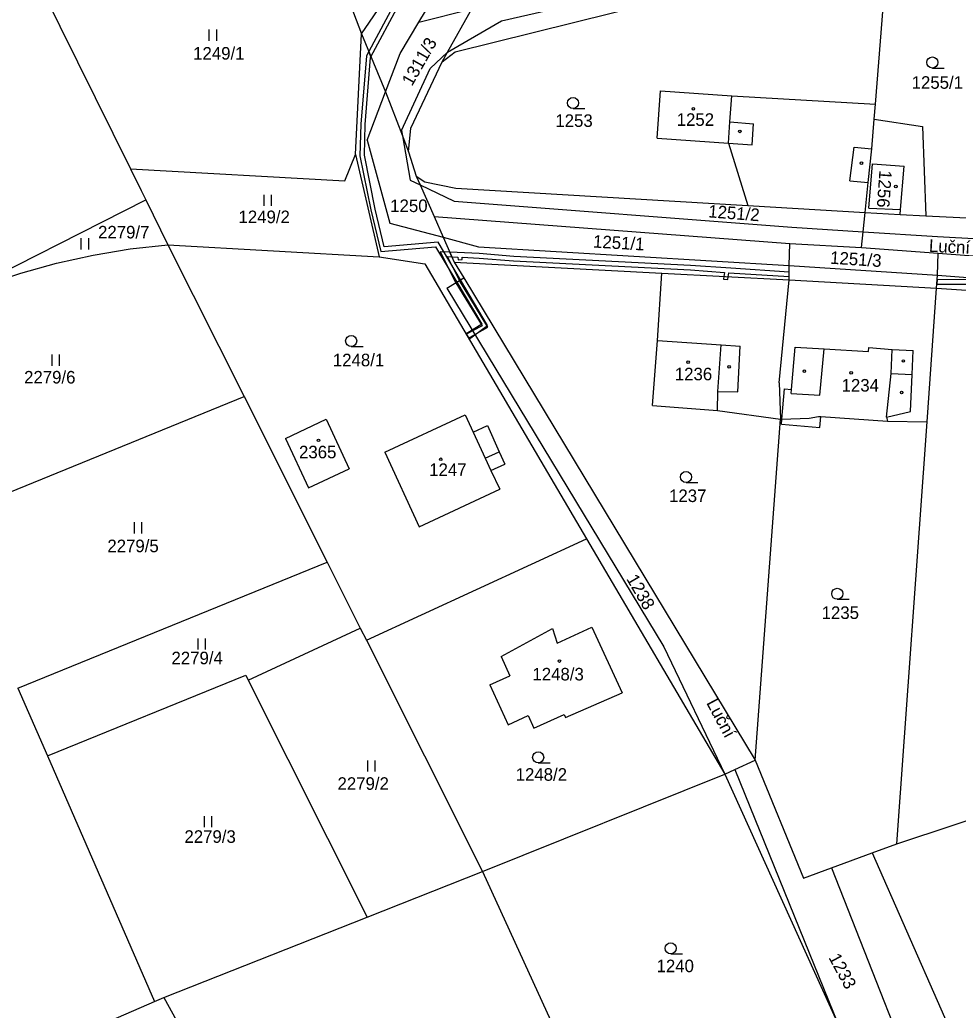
# Model space of a CAD drawing. Extents: x -785744 to -782822, y -1067550 to -1063910.
# Drawn here: x -784102.3 to -783975.3, y -1065694.7 to -1065560.7 of the extents above; entities that cross this region are included whole.
import ezdxf

# ---------------------------------------------------------------- set-up
doc = ezdxf.new("R2010")
doc.units = 0
for name, color, linetype in [('Hranice parcel', 7, 'Continuous'), ('Parcelní čísla', 7, 'Continuous'), ('Pop_ČP_popisy', 7, 'Continuous'), ('Vnitřní kresba', 7, 'Continuous'), ('Věcná břemena k části', 7, 'Continuous'), ('Značky budov', 7, 'Continuous'), ('Značky kultur', 7, 'Continuous')]:
    doc.layers.add(name, color=color, linetype=linetype)

msp = doc.modelspace()

# ---------------------------------------------------------------- linework, layer by layer
at = {"layer": 'Hranice parcel'}
for points in [[(-784056.03, -1065562.56), (-784035.12, -1065531.94)], [(-784048.26, -1065560.99), (-784032.92, -1065535.61)], [(-784063.54, -1065542.82), (-784056.03, -1065562.56)], [(-784043.34, -1065564.97), (-783984.76, -1065550.42)], [(-783986.48, -1065572.06), (-783984.76, -1065550.42)], [(-784101.65, -1065551.8), (-784087.32, -1065580.81)], [(-784048.26, -1065560.99), (-784041.12, -1065559.18)], [(-784044.41, -1065565.04), (-784041.12, -1065559.18)], [(-784050.82, -1065565.22), (-784048.26, -1065560.99)], [(-784056.85, -1065578.9), (-784056.03, -1065562.56)], [(-784056.03, -1065562.56), (-784052.79, -1065570.4)], [(-784045.12, -1065566.36), (-784043.34, -1065564.97)], [(-784045.12, -1065566.36), (-784044.41, -1065565.04)], [(-784052.79, -1065570.4), (-784050.82, -1065565.22)], [(-784049.37, -1065575.34), (-784045.12, -1065566.36)], [(-784052.79, -1065570.4), (-784050.5, -1065576.37)], [(-784016.04, -1065576.66), (-784015.57, -1065570.26)], [(-784015.57, -1065570.26), (-784005.92, -1065570.96)], [(-784005.92, -1065570.96), (-783986.48, -1065572.06)], [(-783986.65, -1065574.12), (-783986.48, -1065572.06)], [(-783986.97, -1065578.13), (-783986.65, -1065574.12)], [(-783986.65, -1065574.12), (-783980.12, -1065575.09)], [(-784049.67, -1065578.53), (-784049.37, -1065575.34)], [(-783980.12, -1065575.09), (-783979.67, -1065587.19)], [(-784050.5, -1065576.37), (-784049.67, -1065578.53)], [(-784016.04, -1065576.66), (-784006.37, -1065577.36)], [(-784049.67, -1065578.53), (-784048.63, -1065581.82)], [(-784006.37, -1065577.36), (-784003.75, -1065585.8)], [(-783987.45, -1065582.7), (-783986.97, -1065578.13)], [(-784058.28, -1065582.44), (-784056.85, -1065578.9)], [(-784056.85, -1065578.9), (-784053.66, -1065592.72)], [(-784087.32, -1065580.81), (-784058.28, -1065582.44)], [(-784087.32, -1065580.81), (-784085.86, -1065583.75)], [(-784048.63, -1065581.82), (-784047.45, -1065582.6)], [(-784048.63, -1065581.82), (-784048.11, -1065583)], [(-784085.86, -1065583.75), (-784085.24, -1065585.02)], [(-784048.11, -1065583), (-784046.22, -1065587.29)], [(-784047.45, -1065582.6), (-784043.25, -1065583.46)], [(-784043.25, -1065583.46), (-784003.75, -1065585.8)], [(-783987.89, -1065586.75), (-783987.45, -1065582.7)], [(-784111.58, -1065598.37), (-784085.24, -1065585.02)], [(-784085.24, -1065585.02), (-784082.23, -1065591.11)], [(-784003.75, -1065585.8), (-783987.89, -1065586.75)], [(-784046.22, -1065587.29), (-784044.98, -1065590.1)], [(-784046.22, -1065587.29), (-783998.08, -1065590.94)], [(-783988.15, -1065589.34), (-783987.89, -1065586.75)], [(-783987.89, -1065586.75), (-783983.13, -1065587)], [(-783983.13, -1065587), (-783979.67, -1065587.19)], [(-783979.67, -1065587.19), (-783956.63, -1065588.32)], [(-784044.98, -1065590.1), (-784043.49, -1065593.46)], [(-783988.36, -1065591.47), (-783988.15, -1065589.34)], [(-784092.36, -1065592.51), (-784087.33, -1065591.68)], [(-784087.33, -1065591.68), (-784082.23, -1065591.11)], [(-784082.23, -1065591.11), (-784053.66, -1065592.72)], [(-784082.23, -1065591.11), (-784071.93, -1065611.65)], [(-783998.17, -1065593.9), (-783998.08, -1065590.94)], [(-783998.08, -1065590.94), (-783988.36, -1065591.47)], [(-783988.36, -1065591.47), (-783977.99, -1065592.26)], [(-784097.33, -1065593.6), (-784092.36, -1065592.51)], [(-784053.66, -1065592.72), (-784047.45, -1065593.68)], [(-783978.1, -1065595.22), (-783977.99, -1065592.26)], [(-783977.99, -1065592.26), (-783954.83, -1065593.99)], [(-784102.16, -1065594.94), (-784097.33, -1065593.6)], [(-784047.45, -1065593.68), (-784025.58, -1065630.9)], [(-784043.49, -1065593.46), (-784015.4, -1065594.95)], [(-784043.49, -1065593.46), (-784042.19, -1065595.59)], [(-783998.17, -1065595.87), (-783998.17, -1065593.9)], [(-784106.91, -1065596.52), (-784102.16, -1065594.94)], [(-784044.5, -1065596.99), (-784042.19, -1065595.59)], [(-784042.19, -1065595.59), (-784002.76, -1065660.9)], [(-784015.98, -1065604.07), (-784015.4, -1065594.95)], [(-784015.4, -1065594.95), (-783998.17, -1065595.87)], [(-783999.5, -1065609.8), (-783998.17, -1065595.87)], [(-783998.17, -1065595.87), (-783978.21, -1065596.99)], [(-783978.21, -1065596.99), (-783978.1, -1065595.22)], [(-784044.5, -1065596.99), (-784015.1, -1065645.56)], [(-783979.5, -1065615.08), (-783978.21, -1065596.99)], [(-783978.21, -1065596.99), (-783955.18, -1065598.53)], [(-784016.64, -1065612.87), (-784015.98, -1065604.07)], [(-783999.5, -1065609.8), (-783999.31, -1065614.72)], [(-784112.52, -1065628.23), (-784071.93, -1065611.65)], [(-784071.93, -1065611.65), (-784060.69, -1065634.07)], [(-784016.64, -1065612.87), (-784007.84, -1065613.55)], [(-784066.34, -1065617.33), (-784060.83, -1065614.73)], [(-784060.83, -1065614.73), (-784057.7, -1065621.44)], [(-784052.87, -1065619.19), (-784042.01, -1065614.14)], [(-784042.01, -1065614.14), (-784040.93, -1065616.47)], [(-784007.84, -1065613.55), (-783999.31, -1065614.72)], [(-784002.76, -1065660.9), (-783999.31, -1065614.72)], [(-783999.31, -1065614.72), (-783999.13, -1065614.71)], [(-783999.19, -1065615.4), (-783999.13, -1065614.71)], [(-783994, -1065615.84), (-783993.88, -1065614.37)], [(-783993.88, -1065614.37), (-783984.86, -1065615.01)], [(-784040.93, -1065616.47), (-784039, -1065615.59)], [(-784039, -1065615.59), (-784037.39, -1065619.14)], [(-783999.19, -1065615.4), (-783994, -1065615.84)], [(-783984.86, -1065615.01), (-783979.5, -1065615.08)], [(-783983.6, -1065672.19), (-783979.5, -1065615.08)], [(-784066.34, -1065617.33), (-784063.23, -1065624.02)], [(-784052.87, -1065619.19), (-784048.24, -1065629.28)], [(-784037.39, -1065619.14), (-784036.63, -1065620.83)], [(-784063.23, -1065624.02), (-784057.7, -1065621.44)], [(-784038.51, -1065621.67), (-784036.63, -1065620.83)], [(-784038.51, -1065621.67), (-784037.33, -1065624.21)], [(-784048.24, -1065629.28), (-784037.33, -1065624.21)], [(-784055.38, -1065644.66), (-784025.58, -1065630.9)], [(-784025.58, -1065630.9), (-784006.86, -1065662.76)], [(-784102.53, -1065651.15), (-784060.69, -1065634.07)], [(-784060.69, -1065634.07), (-784056.2, -1065643.03)], [(-784029.54, -1065645.03), (-784024.86, -1065642.88)], [(-784024.86, -1065642.88), (-784020.77, -1065651.75)], [(-784071.37, -1065650.05), (-784056.2, -1065643.03)], [(-784056.2, -1065643.03), (-784055.38, -1065644.66)], [(-784037.15, -1065646.87), (-784030.17, -1065643.05)], [(-784030.17, -1065643.05), (-784029.54, -1065645.03)], [(-784055.38, -1065644.66), (-784039.68, -1065675.98)], [(-784015.1, -1065645.56), (-784006.86, -1065662.76)], [(-784037.15, -1065646.87), (-784035.96, -1065649.45)], [(-784098.54, -1065660.32), (-784071.71, -1065649.37)], [(-784071.71, -1065649.37), (-784071.37, -1065650.05)], [(-784038.65, -1065650.69), (-784035.96, -1065649.45)], [(-784071.37, -1065650.05), (-784055.28, -1065682.15)], [(-784038.65, -1065650.69), (-784036.17, -1065656.08)], [(-784102.53, -1065651.15), (-784098.54, -1065660.32)], [(-784028.43, -1065655.09), (-784020.77, -1065651.75)], [(-784036.17, -1065656.08), (-784033.48, -1065654.84)], [(-784033.48, -1065654.84), (-784032.69, -1065656.56)], [(-784032.69, -1065656.56), (-784028.61, -1065654.69)], [(-784028.61, -1065654.69), (-784028.43, -1065655.09)], [(-784098.54, -1065660.32), (-784084.06, -1065693.58)], [(-784005.49, -1065662.14), (-784002.76, -1065660.9)], [(-784002.76, -1065660.9), (-783996.22, -1065676.88)], [(-784039.68, -1065675.98), (-784006.86, -1065662.76)], [(-784006.86, -1065662.76), (-784005.49, -1065662.14)], [(-784005.49, -1065662.14), (-783991.48, -1065696.76)], [(-783983.6, -1065672.19), (-783960.42, -1065664.52)], [(-783986.93, -1065673.43), (-783983.6, -1065672.19)], [(-783992.41, -1065675.46), (-783986.93, -1065673.43)], [(-783986.93, -1065673.43), (-783973, -1065705.09)], [(-784055.28, -1065682.15), (-784039.68, -1065675.98)], [(-784039.68, -1065675.98), (-784018.02, -1065723.31)], [(-783996.22, -1065676.88), (-783992.41, -1065675.46)], [(-783992.41, -1065675.46), (-783977.59, -1065713.2)], [(-784082.77, -1065693.02), (-784055.28, -1065682.15)], [(-784113.35, -1065706.27), (-784084.06, -1065693.58)], [(-784084.06, -1065693.58), (-784082.77, -1065693.02)], [(-784082.77, -1065693.02), (-784056.65, -1065740.47)]]:
    msp.add_lwpolyline(points, dxfattribs=at)
at = {"layer": 'Vnitřní kresba'}
for points in [[(-784037.07, -1065560.77), (-783984.63, -1065548.8)], [(-784044.41, -1065565.04), (-784037.07, -1065560.77)], [(-784046.76, -1065567.24), (-784044.41, -1065565.04)], [(-784050.63, -1065575.63), (-784046.76, -1065567.24)], [(-784055.29, -1065576.96), (-784052.79, -1065570.4)], [(-784006.17, -1065574.48), (-784005.92, -1065570.96)], [(-784006.37, -1065577.36), (-784006.17, -1065574.48)], [(-784006.17, -1065574.48), (-784002.96, -1065574.72)], [(-784050.63, -1065575.63), (-784050.5, -1065576.37)], [(-784003.17, -1065577.6), (-784002.96, -1065574.72)], [(-784055.29, -1065576.96), (-784052.19, -1065588.18)], [(-784050.5, -1065576.37), (-784049.44, -1065582.37)], [(-784006.37, -1065577.36), (-784003.17, -1065577.6)], [(-783989.93, -1065582.43), (-783989.35, -1065577.91)], [(-783989.35, -1065577.91), (-783986.97, -1065578.13)], [(-783987.36, -1065586.16), (-783986.87, -1065580.13)], [(-783986.87, -1065580.13), (-783982.59, -1065580.48)], [(-783983.07, -1065586.33), (-783982.59, -1065580.48)], [(-784049.44, -1065582.37), (-784048.11, -1065583)], [(-783989.93, -1065582.43), (-783987.45, -1065582.7)], [(-784048.11, -1065583), (-784043.5, -1065585.19)], [(-784043.5, -1065585.19), (-783997.78, -1065588.72)], [(-783987.36, -1065586.16), (-783983.07, -1065586.33)], [(-783983.13, -1065587), (-783983.07, -1065586.33)], [(-784052.19, -1065588.18), (-784044.98, -1065590.1)], [(-783997.78, -1065588.72), (-783988.15, -1065589.34)], [(-784044.98, -1065590.1), (-784040.18, -1065591.37)], [(-783988.15, -1065589.34), (-783978.07, -1065589.99)], [(-783978.07, -1065589.99), (-783954.37, -1065591.32)], [(-784040.18, -1065591.37), (-783998.17, -1065593.9)], [(-783998.17, -1065593.9), (-783978.1, -1065595.22)], [(-783978.1, -1065595.22), (-783955.25, -1065597)], [(-784015.98, -1065604.07), (-784007.34, -1065604.64)], [(-784007.82, -1065610.98), (-784007.34, -1065604.64)], [(-784007.34, -1065604.64), (-784004.79, -1065604.82)], [(-784005.12, -1065611), (-784004.79, -1065604.82)], [(-783997.83, -1065610.7), (-783997.34, -1065604.95)], [(-783997.34, -1065604.95), (-783993.41, -1065605.19)], [(-783994, -1065611.47), (-783993.41, -1065605.19)], [(-783993.41, -1065605.19), (-783987.41, -1065605.58)], [(-783987.41, -1065605.58), (-783987.38, -1065605.02)], [(-783987.38, -1065605.02), (-783984.2, -1065605.27)], [(-783984.35, -1065608.55), (-783984.2, -1065605.27)], [(-783984.2, -1065605.27), (-783981.36, -1065605.41)], [(-783981.51, -1065608.69), (-783981.36, -1065605.41)], [(-783984.99, -1065614.44), (-783984.35, -1065608.55)], [(-783984.35, -1065608.55), (-783981.51, -1065608.69)], [(-783981.74, -1065613.66), (-783981.51, -1065608.69)], [(-783999.13, -1065614.71), (-783998.78, -1065610.62)], [(-783998.78, -1065610.62), (-783997.83, -1065610.7)], [(-783997.87, -1065611.23), (-783997.83, -1065610.7)], [(-784007.84, -1065613.55), (-784007.82, -1065610.98)], [(-784007.82, -1065610.98), (-784005.12, -1065611)], [(-783997.87, -1065611.23), (-783994, -1065611.47)], [(-783999.13, -1065614.71), (-783995.46, -1065614.57)], [(-783995.46, -1065614.57), (-783994.19, -1065614.35)], [(-783994.19, -1065614.35), (-783993.88, -1065614.37)], [(-783984.99, -1065614.44), (-783981.74, -1065613.66)], [(-783984.99, -1065614.44), (-783984.86, -1065615.01)], [(-784040.93, -1065616.47), (-784039.29, -1065620)], [(-784039.29, -1065620), (-784037.39, -1065619.14)], [(-784039.29, -1065620), (-784038.51, -1065621.67)], [(-784006.86, -1065662.76), (-783991.48, -1065696.76)]]:
    msp.add_lwpolyline(points, dxfattribs=at)
at = {"layer": 'Věcná břemena k části'}
for points in [[(-784051.44, -1065558.24), (-784055.05, -1065564.93)], [(-784054.75, -1065565.65), (-784050.92, -1065558.54)], [(-784055.05, -1065564.93), (-784055.38, -1065565.55)], [(-784054.75, -1065565.65), (-784055.05, -1065564.93)], [(-784055.05, -1065564.93), (-784054.75, -1065565.65)], [(-784055.38, -1065565.55), (-784056.12, -1065574.77)], [(-784055.52, -1065574.81), (-784054.8, -1065565.74)], [(-784054.8, -1065565.74), (-784054.75, -1065565.65)], [(-784056.12, -1065574.77), (-784056.24, -1065579.05)], [(-784055.64, -1065578.99), (-784055.52, -1065574.81)], [(-784056.24, -1065579.05), (-784054.76, -1065586.4)], [(-784054.18, -1065586.28), (-784055.64, -1065578.99)], [(-784054.76, -1065586.4), (-784053.43, -1065592.01), (-784046, -1065591.38)], [(-784045.68, -1065590.76), (-784052.97, -1065591.37), (-784054.18, -1065586.28)], [(-784046, -1065591.38), (-784043.15, -1065596.17), (-784039.76, -1065601.85)], [(-784042.64, -1065595.86), (-784045.68, -1065590.76)], [(-784045.38, -1065592.07), (-784043.27, -1065596.25)], [(-784044.08, -1065592.13), (-784045.38, -1065592.07)], [(-784044.4, -1065592.71), (-784043.81, -1065592.73)], [(-784042.76, -1065595.93), (-784044.4, -1065592.71)], [(-784040.09, -1065592.3), (-784044.08, -1065592.13)], [(-784044.08, -1065592.13), (-784043.81, -1065592.73)], [(-784043.81, -1065592.73), (-784044.08, -1065592.13)], [(-784043.81, -1065592.73), (-784042.98, -1065592.77)], [(-784042.98, -1065592.77), (-784042.95, -1065593.14)], [(-784042.95, -1065593.14), (-784042.41, -1065593.11)], [(-784042.43, -1065592.79), (-784040.13, -1065592.9)], [(-784042.41, -1065593.11), (-784042.43, -1065592.79)], [(-784040.13, -1065592.9), (-784035.45, -1065593.28)], [(-784035.41, -1065592.68), (-784040.09, -1065592.3)], [(-784035.45, -1065593.28), (-784011.53, -1065594.51)], [(-784011.49, -1065593.91), (-784035.41, -1065592.68)], [(-784011.53, -1065594.51), (-784006.9, -1065594.85)], [(-784006.06, -1065594.29), (-784011.49, -1065593.91)], [(-783998.17, -1065594.82), (-784006.06, -1065594.29)], [(-784038.92, -1065602.26), (-784042.76, -1065595.93)], [(-784038.96, -1065602.03), (-784042.64, -1065595.86)], [(-784006.99, -1065595.4), (-784007.05, -1065595.78)], [(-784007.05, -1065595.78), (-784006.45, -1065595.8)], [(-784006.9, -1065594.85), (-784006.99, -1065595.4)], [(-784006.45, -1065595.8), (-784006.39, -1065595.43)], [(-784006.39, -1065595.43), (-784006.3, -1065594.89)], [(-784006.3, -1065594.89), (-783998.17, -1065595.42)], [(-783998.17, -1065595.42), (-783998.17, -1065594.82)], [(-783978.14, -1065595.83), (-783978.18, -1065596.43)], [(-783973.9, -1065595.86), (-783978.14, -1065595.83)], [(-784043.27, -1065596.25), (-784039.72, -1065602.08)], [(-783978.18, -1065596.43), (-783974.17, -1065596.46)], [(-784041.07, -1065602.66), (-784041.64, -1065603.02)], [(-784039.76, -1065601.85), (-784041.07, -1065602.66)], [(-784039.72, -1065602.08), (-784041, -1065602.77)], [(-784040.7, -1065603.27), (-784038.92, -1065602.26)], [(-784040.68, -1065603.3), (-784038.96, -1065602.03)], [(-784041.64, -1065603.02), (-784041.88, -1065603.16)], [(-784041.88, -1065603.16), (-784041.48, -1065603.85)], [(-784041, -1065602.77), (-784041.84, -1065603.23)], [(-784041.84, -1065603.23), (-784041.54, -1065603.74)], [(-784041.54, -1065603.74), (-784040.7, -1065603.27)], [(-784041.48, -1065603.85), (-784041.24, -1065603.71)], [(-784041.24, -1065603.71), (-784040.68, -1065603.3)]]:
    msp.add_lwpolyline(points, dxfattribs=at)
at = {"layer": 'Značky budov'}
for centre in [(-784011.12, -1065572.71), (-784004.84, -1065575.76), (-783988.38, -1065580.07), (-783983.72, -1065583.23), (-783982.7, -1065606.84), (-784011.84, -1065607), (-784006.29, -1065607.63), (-783996.1, -1065608.21), (-783989.77, -1065608.44), (-783982.93, -1065611.1), (-784061.86, -1065617.58), (-784045.31, -1065620.15), (-784029.25, -1065647.47)]:
    msp.add_circle(centre, 0.175, dxfattribs=at)
at = {"layer": 'Značky kultur'}
for p, q in [((-784076.63, -1065563.48), (-784076.63, -1065561.98)), ((-784075.63, -1065563.48), (-784075.63, -1065561.98)), ((-783978.77, -1065567.18), (-783977.17, -1065567.18)), ((-784027.41, -1065572.66), (-784025.81, -1065572.66)), ((-784069.21, -1065585.84), (-784069.21, -1065584.34)), ((-784068.21, -1065585.84), (-784068.21, -1065584.34)), ((-784093.96, -1065591.73), (-784093.96, -1065590.23)), ((-784092.96, -1065591.73), (-784092.96, -1065590.23)), ((-784057.43, -1065604.88), (-784055.83, -1065604.88)), ((-784097.91, -1065607.48), (-784097.91, -1065605.98)), ((-784096.91, -1065607.48), (-784096.91, -1065605.98)), ((-784012.11, -1065623.29), (-784010.51, -1065623.29)), ((-784086.75, -1065630.18), (-784086.75, -1065628.68)), ((-784085.75, -1065630.18), (-784085.75, -1065628.68)), ((-783991.65, -1065639.11), (-783990.05, -1065639.11)), ((-784078.14, -1065645.92), (-784078.14, -1065644.42)), ((-784077.14, -1065645.92), (-784077.14, -1065644.42)), ((-784055.18, -1065662.42), (-784055.18, -1065660.92)), ((-784054.18, -1065662.42), (-784054.18, -1065660.92)), ((-784032.12, -1065661.26), (-784030.52, -1065661.26)), ((-784077.3, -1065669.96), (-784077.3, -1065668.46)), ((-784076.3, -1065669.96), (-784076.3, -1065668.46)), ((-784014.19, -1065687.11), (-784012.59, -1065687.11))]:
    msp.add_line(p, q, dxfattribs=at)
for centre in [(-783978.77, -1065566.43), (-784027.41, -1065571.91), (-784057.43, -1065604.13), (-784012.11, -1065622.54), (-783991.65, -1065638.36), (-784032.12, -1065660.51), (-784014.19, -1065686.36)]:
    msp.add_circle(centre, 0.75, dxfattribs=at)

# ---------------------------------------------------------------- texts
at = {"layer": 'Parcelní čísla'}
for s, rotation, p in [('1311/3', 60.2456, (-784049.21, -1065569.73)), ('1256', 265.9858, (-783985.94, -1065580.97)), ('1251/2', 355.5134, (-784009.15, -1065587.39)), ('1251/1', 356.6259, (-784024.73, -1065591.48)), ('1251/3', 356.2494, (-783992.65, -1065593.67)), ('1238', 300.1515, (-784020.24, -1065636.33)), ('1233', 298.2911, (-783992.87, -1065687.6))]:
    msp.add_text(s, height=1.7, rotation=rotation, dxfattribs=at).set_placement(p)
for s, p in [('1249/1', (-784078.82, -1065566.04)), ('1255/1', (-783981.58, -1065569.99)), ('1253', (-784029.8, -1065575.15)), ('1252', (-784013.38, -1065575.01)), ('1250', (-784052.15, -1065586.68)), ('1249/2', (-784072.68, -1065588.18)), ('2279/7', (-784091.69, -1065590.25)), ('1248/1', (-784059.91, -1065607.56)), ('1236', (-784013.63, -1065609.46)), ('2279/6', (-784101.7, -1065609.89)), ('1234', (-783991.06, -1065610.98)), ('2365', (-784064.49, -1065620.02)), ('1247', (-784046.87, -1065622.41)), ('1237', (-784014.41, -1065625.94)), ('2279/5', (-784090.43, -1065632.73)), ('1235', (-783993.76, -1065641.77)), ('2279/4', (-784081.75, -1065647.9)), ('1248/3', (-784032.9, -1065650.09)), ('1248/2', (-784035.17, -1065663.67)), ('2279/2', (-784059.28, -1065664.9)), ('2279/3', (-784080, -1065672.08)), ('1240', (-784016.1, -1065689.59))]:
    msp.add_text(s, height=1.7, dxfattribs=at).set_placement(p)
at = {"layer": 'Pop_ČP_popisy'}
for rotation, p in [(356.9226, (-783979.27, -1065592.05)), (298.237, (-784009.41, -1065653.13))]:
    msp.add_text('Luční', height=1.7, rotation=rotation, dxfattribs=at).set_placement(p)

doc.saveas('drawing.dxf')
